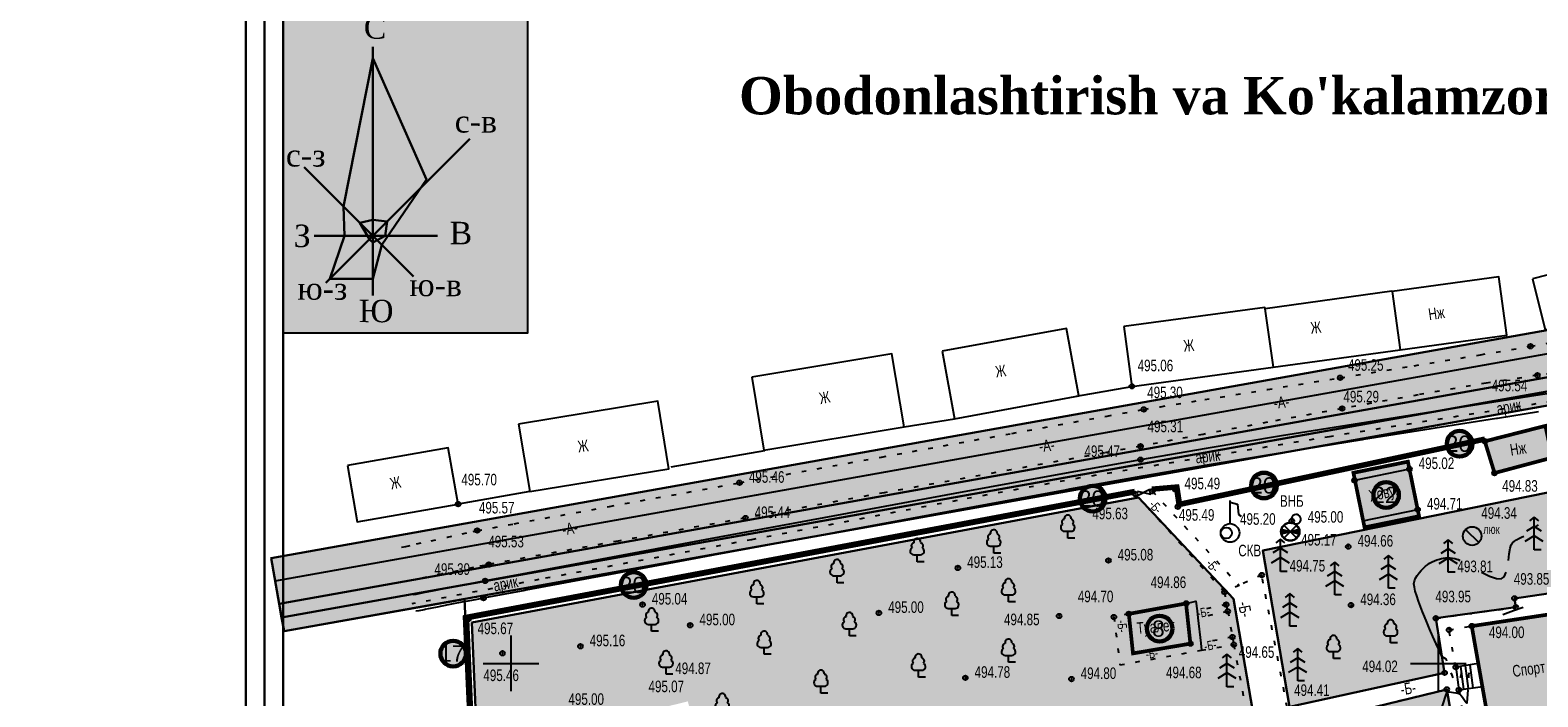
# Model space of a CAD drawing. Extents: x 0 to 667088, y 0 to 6446.
# Tile 484 of 518: x 2935 to 3097, y 375 to 447. Entities that reach past the tile are written whole.
import ezdxf

# ---------------------------------------------------------------- set-up
doc = ezdxf.new("R2010")
doc.units = 0
doc.header["$MEASUREMENT"] = 0
for name, pattern in [('CONTI', [0]), ('STRIH_1', [3, 2, -1]), ('STROT', [1.7, 0.5, -1.2])]:
    doc.linetypes.add(name, pattern=pattern)
for name, color, linetype in [('(002) Рамка', 7, 'Continuous'), ('Audi-СвК', 10, 'Continuous'), ('GORIZ0', 32, 'CONTI'), ('KNT_S0', 172, 'CONTI'), ('NAD_M0', 7, 'CONTI'), ('PI_OT0', 172, 'CONTI'), ('PI_ST0', 6, 'CONTI'), ('PI_TT0', 5, 'CONTI'), ('SETKR', 2, 'CONTI'), ('SIT_L0', 250, 'CONTI'), ('STR_L0', 6, 'CONTI'), ('USLZN0', 250, 'CONTI'), ('ZAPSK0', 250, 'CONTI'), ('стен', 7, 'Continuous')]:
    doc.layers.add(name, color=color, linetype=linetype)
doc.layers.add('.', color=7, linetype='Continuous', lineweight=15)
doc.layers.add('RAZMER CIP', color=252, linetype='Continuous', lineweight=18)
doc.styles.add('GOST 2.304', font='CS_Gost2304.shx')
doc.styles.add('SHRFT', font='TXT', dxfattribs={"width": 0.75})
doc.styles.get("Standard").update_dxf_attribs({"font": 'times.ttf'})
doc.linetypes.add('ОГРАДА_ГЛИН', pattern='A,4,["|",Standard,S=0.8,R=0,X=0,Y=-0.8],0.5,["|",Standard,S=0.8,R=0,X=0,Y=-0.8],3.5', length=8)

# ---------------------------------------------------------------- blocks, each defined once
blk = doc.blocks.new('BL_333')
at = {"color": 0}
for p, q in [((0, -3), (0, 3)), ((-3, 0), (3, 0))]:
    blk.add_line(p, q, dxfattribs=at)
blk = doc.blocks.new('BL_101')
at = {"color": 0}
for p, q in [((-0.37, 0.75), (0.37, 0.75)), ((0, 0), (0, 0.75)), ((0.75, 0), (0, 0))]:
    blk.add_line(p, q, dxfattribs=at)
for centre, radius, start, end in [((-0.34, 1.73), 0.3, 93, 230), ((0, 2.13), 0.37, 355, 195), ((0.34, 1.73), 0.3, 310, 87), ((-0.37, 1.14), 0.39, 120, 270), ((0.37, 1.14), 0.39, 270, 60)]:
    blk.add_arc(centre, radius, start, end, dxfattribs=at)
blk = doc.blocks.new('BL_105')
at = {"color": 0}
for p, q in [((0, 3.5), (-0.5, 3.1)), ((0, 2.5), (0, 3.5)), ((0.5, 3.1), (0, 3.5)), ((0, 2.5), (-0.8, 2)), ((0, 1.5), (0, 2.5)), ((0.8, 2), (0, 2.5)), ((0, 1.5), (-1, 0.9)), ((0, 0), (0, 1.5)), ((1, 0.9), (0, 1.5)), ((0.75, 0), (0, 0))]:
    blk.add_line(p, q, dxfattribs=at)
blk = doc.blocks.new('BL_48')
at = {"color": 0}
blk.add_line((-0.71, 0.71), (0.71, -0.71), dxfattribs=at)
blk.add_circle((0, 0), 1, dxfattribs=at)
blk = doc.blocks.new('BL_93')
at = {"color": 0}
for p, q in [((0, 1), (0, 3.5)), ((0, 3.3), (0.8, 3.1)), ((0.8, 3.1), (0.9, 2)), ((0.9, 2), (1.2, 1.8))]:
    blk.add_line(p, q, dxfattribs=at)
for centre, radius in [((0, 0), 1), ((-0.4, 0), 0.6), ((-0.4, 0), 0)]:
    blk.add_circle(centre, radius, dxfattribs=at)
blk = doc.blocks.new('BL_6')
at = {"color": 0}
for p, q in [((-1, 0), (1, 0)), ((-0.97, 0.25), (0.97, -0.25)), ((-0.97, -0.25), (0.97, 0.25)), ((-0.7, 0.7), (0.7, -0.7)), ((-0.7, -0.7), (0.7, 0.7))]:
    blk.add_line(p, q, dxfattribs=at)
for radius in [1, 0.95]:
    blk.add_circle((0, 0), radius, dxfattribs=at)
blk = doc.blocks.new('rhy')
at = {"layer": 'GORIZ0', "color": 32}
for points in [[(1451.01116, 393.6), (1451.27116, 393.8), (1451.55116, 393.96)], [(1451.01116, 393.6), (1451.27116, 393.8), (1451.55116, 393.96)], [(1448.29116, 390.12), (1448.38116, 390.84), (1448.48116, 391.45), (1448.59116, 391.83), (1448.74116, 392.04), (1448.94116, 392.21), (1449.17116, 392.36), (1449.43116, 392.5), (1449.69116, 392.63), (1449.94116, 392.76)], [(1448.29116, 390.12), (1448.38116, 390.84), (1448.48116, 391.45), (1448.59116, 391.83), (1448.74116, 392.04), (1448.94116, 392.21), (1449.17116, 392.36), (1449.43116, 392.5), (1449.69116, 392.63), (1449.94116, 392.76)], [(1441.66116, 379.28), (1441.61116, 379.42), (1441.57116, 379.51), (1441.14116, 379.74), (1441.04116, 379.97), (1440.81116, 380.46), (1440.50116, 381.15), (1440.15116, 381.94), (1439.80116, 382.75), (1439.48116, 383.5), (1439.24116, 384.09), (1439.03116, 384.61), (1438.82116, 385.18), (1438.60116, 385.75), (1438.41116, 386.31), (1438.25116, 386.83), (1438.15116, 387.27), (1438.11116, 387.62), (1438.16116, 387.92), (1438.28116, 388.22), (1438.46116, 388.51), (1438.67116, 388.8), (1438.90116, 389.06), (1439.13116, 389.3), (1439.34116, 389.5), (1439.56116, 389.67), (1439.80116, 389.83), (1440.06116, 389.97), (1440.33116, 390.09), (1440.59116, 390.19), (1440.85116, 390.27), (1441.09116, 390.34), (1441.31116, 390.38), (1441.55116, 390.41), (1441.79116, 390.42), (1442.03116, 390.41), (1442.27116, 390.38), (1442.51116, 390.34), (1442.73116, 390.27), (1442.87116, 390.22), (1443.06116, 390.12)], [(1441.66116, 379.28), (1441.61116, 379.42), (1441.57116, 379.51), (1441.14116, 379.74), (1441.04116, 379.97), (1440.81116, 380.46), (1440.50116, 381.15), (1440.15116, 381.94), (1439.80116, 382.75), (1439.48116, 383.5), (1439.24116, 384.09), (1439.03116, 384.61), (1438.82116, 385.18), (1438.60116, 385.75), (1438.41116, 386.31), (1438.25116, 386.83), (1438.15116, 387.27), (1438.11116, 387.62), (1438.16116, 387.92), (1438.28116, 388.22), (1438.46116, 388.51), (1438.67116, 388.8), (1438.90116, 389.06), (1439.13116, 389.3), (1439.34116, 389.5), (1439.56116, 389.67), (1439.80116, 389.83), (1440.06116, 389.97), (1440.33116, 390.09), (1440.59116, 390.19), (1440.85116, 390.27), (1441.09116, 390.34), (1441.31116, 390.38), (1441.55116, 390.41), (1441.79116, 390.42), (1442.03116, 390.41), (1442.27116, 390.38), (1442.51116, 390.34), (1442.73116, 390.27), (1442.87116, 390.22), (1443.06116, 390.12)], [(1445.38116, 388.87), (1446.26116, 388.45), (1447.01116, 388.18), (1447.52116, 388.14), (1447.83116, 388.38), (1448.04116, 388.87)], [(1445.38116, 388.87), (1446.26116, 388.45), (1447.01116, 388.18), (1447.52116, 388.14), (1447.83116, 388.38), (1448.04116, 388.87)], [(1447.70116, 384.31), (1448.86116, 384.73), (1449.90116, 385.09)], [(1447.70116, 384.31), (1448.86116, 384.73), (1449.90116, 385.09)], [(1442.35116, 377.49), (1442.23116, 377.77), (1442.13116, 378.03)], [(1442.35116, 377.49), (1442.23116, 377.77), (1442.13116, 378.03)], [(1443.21116, 378.03), (1443.15116, 377.75), (1443.09116, 377.49)], [(1443.21116, 378.03), (1443.15116, 377.75), (1443.09116, 377.49)], [(1444.02116, 377.49), (1444.04116, 377.76), (1444.05116, 378.03)], [(1444.02116, 377.49), (1444.04116, 377.76), (1444.05116, 378.03)], [(1439.23116, 368.71), (1439.66116, 370.05), (1440.19116, 371.62), (1440.73116, 373.2), (1441.21116, 374.59), (1441.56116, 375.58), (1441.69116, 375.96), (1441.74116, 375.99), (1441.80116, 375.99), (1441.94116, 375.98), (1442.15116, 375.96), (1442.38116, 375.92), (1442.63116, 375.88), (1442.85116, 375.82), (1443.03116, 375.75), (1443.18116, 375.62), (1443.34116, 375.42), (1443.48116, 375.2), (1443.62116, 374.99), (1443.73116, 374.83), (1443.81116, 374.75), (1443.86116, 374.81), (1443.89116, 375.25), (1443.95116, 376.19)], [(1439.23116, 368.71), (1439.66116, 370.05), (1440.19116, 371.62), (1440.73116, 373.2), (1441.21116, 374.59), (1441.56116, 375.58), (1441.69116, 375.96), (1441.74116, 375.99), (1441.80116, 375.99), (1441.94116, 375.98), (1442.15116, 375.96), (1442.38116, 375.92), (1442.63116, 375.88), (1442.85116, 375.82), (1443.03116, 375.75), (1443.18116, 375.62), (1443.34116, 375.42), (1443.48116, 375.2), (1443.62116, 374.99), (1443.73116, 374.83), (1443.81116, 374.75), (1443.86116, 374.81), (1443.89116, 375.25), (1443.95116, 376.19)]]:
    blk.add_lwpolyline(points, dxfattribs=at)
at = {"layer": 'KNT_S0', "color": 5}
blk.add_lwpolyline([(1424.90116, 394.53), (1424.93116, 394.37), (1425.02116, 394.24), (1425.14116, 394.14), (1425.29116, 394.08), (1425.45116, 394.07), (1425.60116, 394.11), (1425.74116, 394.19), (1425.84116, 394.31), (1425.90116, 394.46), (1425.91116, 394.62), (1425.87116, 394.77), (1425.79116, 394.91), (1425.67116, 395.01), (1425.52116, 395.07), (1425.36116, 395.08), (1425.21116, 395.04), (1425.07116, 394.96), (1424.97116, 394.84), (1424.91116, 394.69), (1424.90116, 394.53)], dxfattribs=at)
at = {"layer": 'PI_ST0', "color": 0}
blk.add_circle((1337.78116, 386.07), 0.25, dxfattribs=at)
at = {"layer": 'PI_ST0', "color": 6}
blk.add_point((1337.78116, 386.07), dxfattribs=at)
at = {"layer": 'PI_TT0', "color": 0}
for centre in [(1450.69116, 413.21), (1430.16116, 409.81), (1451.42116, 410.08), (1407.70116, 408.89), (1408.99116, 406.41), (1430.37116, 406.5), (1408.63116, 402.43), (1445.75116, 402.97), (1408.61116, 400.99), (1437.62116, 399.98), (1365.39116, 398.5), (1431.71116, 398.76), (1446.80116, 399.55), (1408.03116, 397.3), (1409.88116, 397.59), (1412.37116, 397.8), (1335.04116, 396.21), (1412.66116, 395.92), (1438.51116, 395.62), (1337.10116, 393.36), (1366.01116, 394.7), (1424.93116, 394.37), (1431.03116, 391.62), (1405.16116, 390.13), (1338.34116, 389.69), (1388.93116, 389.33), (1421.69116, 388.56), (1337.95116, 387.93), (1417.69116, 386.72), (1354.92116, 385.38), (1413.53116, 385.5), (1417.87116, 385.38), (1431.32116, 385.32), (1448.94116, 386.05), (1449.09116, 385.09), (1336.10116, 383.77), (1380.41116, 384.48), (1399.84116, 384.15), (1405.75116, 384.04), (1407.36116, 384.38), (1418.04116, 384.65), (1440.47116, 383.9), (1360.06116, 383.15), (1418.54116, 381.88), (1441.89116, 382.65), (1444.34116, 383.06), (1348.22116, 380.89), (1414.00116, 381.17), (1418.68116, 381.06), (1339.81116, 380.13), (1442.62116, 378.64), (1389.73116, 377.49), (1401.17116, 377.36), (1441.42116, 378.03), (1441.64116, 376.24), (1442.96116, 376.19)]:
    blk.add_circle(centre, 0.25, dxfattribs=at)
for p in [(1450.69116, 413.21), (1430.16116, 409.81), (1451.42116, 410.08), (1407.70116, 408.89), (1430.37116, 406.5), (1408.99116, 406.41), (1408.63116, 402.43), (1445.75116, 402.97), (1408.61116, 400.99), (1437.62116, 399.98), (1365.39116, 398.5), (1431.71116, 398.76), (1446.80116, 399.55), (1408.03116, 397.3), (1409.88116, 397.59), (1412.37116, 397.8), (1335.04116, 396.21), (1412.66116, 395.92), (1438.51116, 395.62), (1366.01116, 394.7), (1424.93116, 394.37), (1337.10116, 393.36), (1431.03116, 391.62), (1338.34116, 389.69), (1388.93116, 389.33), (1405.16116, 390.13), (1337.95116, 387.93), (1421.69116, 388.56), (1354.92116, 385.38), (1413.53116, 385.5), (1417.69116, 386.72), (1417.87116, 385.38), (1448.94116, 386.05), (1336.10116, 383.77), (1380.41116, 384.48), (1399.84116, 384.15), (1405.75116, 384.04), (1407.36116, 384.38), (1418.04116, 384.65), (1431.32116, 385.32), (1440.47116, 383.9), (1449.09116, 385.09), (1360.06116, 383.15), (1441.89116, 382.65), (1444.34116, 383.06), (1348.22116, 380.89), (1414.00116, 381.17), (1418.54116, 381.88), (1418.68116, 381.06), (1339.81116, 380.13), (1389.73116, 377.49), (1401.17116, 377.36), (1441.42116, 378.03), (1442.62116, 378.64), (1441.64116, 376.24), (1442.96116, 376.19)]:
    blk.add_point(p, dxfattribs=at)
at = {"layer": 'SIT_L0', "color": 250}
for p, q in [((1408.25116, 397.58), (1409.72116, 397.27)), ((1409.62116, 397.76), (1408.30116, 397.11)), ((1444.12116, 378.85), (1444.46116, 376.4)), ((1442.62116, 378.64), (1442.96116, 376.19)), ((1443.12116, 378.71), (1443.46116, 376.26)), ((1443.62116, 378.78), (1443.96116, 376.33))]:
    blk.add_line(p, q, dxfattribs=at)
at = {"layer": 'STR_L0', "color": 0, "linetype": 'STROT'}
for points in [[(1328.93116, 391.55), (1329.38116, 391.65), (1330.55116, 391.91), (1332.14116, 392.26), (1333.88116, 392.65), (1335.48116, 393), (1336.65116, 393.26), (1337.10116, 393.36), (1341.08116, 394.08), (1351.35116, 395.95), (1365.39116, 398.5), (1380.70116, 401.27), (1394.74116, 403.82), (1405.01116, 405.69), (1408.99116, 406.41), (1410.78116, 406.7), (1415.54116, 407.46), (1422.31116, 408.55), (1430.16116, 409.81), (1438.13116, 411.11), (1445.29116, 412.29), (1450.69116, 413.21), (1455.41116, 414.06)], [(1456.26116, 410.63), (1451.42116, 410.08), (1445.89116, 409.23), (1438.55116, 407.97), (1430.37116, 406.5), (1422.31116, 405.02), (1415.36116, 403.71), (1410.47116, 402.78), (1408.63116, 402.43), (1404.74116, 401.72), (1394.69116, 399.9), (1380.96116, 397.42), (1366.01116, 394.7), (1352.28116, 392.22), (1342.23116, 390.4), (1338.34116, 389.69), (1337.88116, 389.6), (1336.68116, 389.36), (1335.04116, 389.02), (1333.26116, 388.67), (1331.63116, 388.34), (1330.43116, 388.09), (1329.97116, 388)], [(1417.69116, 386.72), (1408.03116, 397.3)], [(1409.88116, 397.59), (1419.27116, 387.45)], [(1424.44116, 374.32), (1441.42116, 378.03), (1440.47116, 383.9), (1449.09116, 385.09), (1448.94116, 386.05), (1455.48116, 387.02), (1455.26116, 388.31), (1459.61116, 388.95), (1459.08116, 392.21), (1473.37116, 394.75), (1477.93116, 368.37), (1478.60116, 362.18), (1458.90116, 357.65), (1456.91116, 370.03), (1443.11116, 367.94), (1441.64116, 376.24), (1424.92116, 372.16)], [(1438.43116, 295.91), (1433.22116, 328.12), (1432.54116, 332.09), (1424.92116, 372.16), (1424.44116, 374.32), (1421.69116, 388.56), (1419.27116, 387.45), (1417.69116, 386.72), (1417.87116, 385.38), (1418.04116, 384.65), (1418.54116, 381.88), (1418.68116, 381.06), (1426.70116, 337.61), (1418.27116, 336.01)], [(1417.87116, 385.38), (1414.72116, 384.7)], [(1407.36116, 384.38), (1405.75116, 384.04), (1406.39116, 378.88), (1415.19116, 380.46), (1418.68116, 381.06)], [(1418.04116, 384.65), (1414.81116, 383.95)], [(1442.62116, 378.64), (1441.89116, 382.65), (1444.34116, 383.06)], [(1418.54116, 381.88), (1415.11116, 381.22)], [(1442.96116, 376.19), (1443.88116, 370.54), (1446.51116, 370.72)]]:
    blk.add_lwpolyline(points, dxfattribs=at)
at = {"layer": 'STR_L0', "color": 0}
for points in [[(1450.91116, 420.47), (1452.26116, 414.99), (1470.14116, 419.4), (1468.97116, 424.88), (1468.83116, 424.85), (1467.53116, 424.57), (1463.69116, 423.75), (1450.91116, 420.47)], [(1435.75116, 419.12), (1436.61116, 412.84), (1448.11116, 414.42), (1447.25116, 420.7), (1435.75116, 419.12)], [(1435.74116, 419.13), (1422.06116, 417.24), (1422.04116, 417.24)], [(1422.06116, 417.24), (1422.04116, 417.4), (1406.83116, 415.34)], [(1422.04116, 417.24), (1422.91116, 410.95), (1436.61116, 412.84)], [(1387.24116, 412.68), (1388.57116, 405.4), (1401.98116, 407.85), (1400.65116, 415.13), (1387.24116, 412.68)], [(1406.83116, 415.34), (1407.70116, 408.89), (1422.91116, 410.95)], [(1366.71116, 409.89), (1368.01116, 402.02), (1383.12116, 404.51), (1381.82116, 412.38), (1366.71116, 409.89)], [(1452.93116, 408.16), (1451.25116, 407.9), (1446.72116, 407.19), (1440.13116, 406.16), (1432.24116, 404.9), (1423.84116, 403.55), (1415.71116, 402.2), (1408.61116, 400.99), (1400.19116, 399.48), (1388.61116, 397.35), (1375.43116, 394.91), (1362.21116, 392.46), (1350.52116, 390.28), (1341.91116, 388.67), (1337.95116, 387.93), (1336.70116, 387.69), (1335.27116, 387.42), (1333.80116, 387.14), (1332.41116, 386.87), (1331.26116, 386.64), (1330.46116, 386.48), (1330.17116, 386.43)], [(1401.71116, 407.84), (1407.70116, 408.89)], [(1341.55116, 404.81), (1342.75116, 397.55), (1357.76116, 400.02), (1356.56116, 407.28), (1341.55116, 404.81)], [(1451.53116, 406.13), (1447.13116, 405.44), (1447.00116, 405.42), (1440.41116, 404.39), (1439.98116, 404.32), (1432.67116, 403.15), (1432.52116, 403.13), (1424.78116, 401.88), (1424.13116, 401.78), (1416.04116, 400.44), (1416.01116, 400.43), (1408.92116, 399.22), (1408.88116, 399.21), (1400.97116, 397.8), (1400.51116, 397.71), (1388.94116, 395.59), (1388.78116, 395.56), (1375.76116, 393.15), (1375.64116, 393.12), (1362.54116, 390.7), (1362.35116, 390.66), (1350.85116, 388.52), (1350.82116, 388.51), (1342.33116, 386.92), (1342.24116, 386.91), (1338.29116, 386.17)], [(1383.12116, 404.51), (1388.57116, 405.4)], [(1445.75116, 402.97), (1446.80116, 399.55), (1453.02116, 401.21), (1452.28116, 404.63), (1445.75116, 402.97)], [(1323.09116, 400.35), (1324.16116, 394.28), (1335.04116, 396.21), (1333.97116, 402.28), (1323.09116, 400.35)], [(1358.01116, 400.22), (1368.10116, 401.98)], [(1431.71116, 398.76), (1432.60116, 394.4), (1438.51116, 395.62), (1437.62116, 399.98), (1431.71116, 398.76)], [(1445.49116, 376.54), (1446.51116, 370.72), (1463.25116, 373.3), (1464.14116, 367.33), (1476.78116, 369.38), (1472.51116, 393.51), (1460.17116, 391.5), (1461.23116, 385.61), (1444.34116, 383.06)], [(1338.28116, 386.17), (1337.78116, 386.07), (1337.04116, 385.93), (1335.69116, 385.67), (1335.60116, 385.66), (1334.14116, 385.38), (1333.97116, 385.35), (1332.76116, 385.11), (1331.61116, 384.88)], [(1407.36116, 384.38), (1407.81116, 380.12), (1414.00116, 381.17), (1413.53116, 385.5), (1413.22116, 385.44), (1407.36116, 384.38)], [(1413.53116, 385.5), (1414.59116, 385.73), (1414.72116, 384.7), (1414.81116, 383.95), (1415.11116, 381.22), (1415.19116, 380.46)], [(1331.60116, 384.88), (1331.38116, 384.83), (1330.79116, 384.72), (1330.47116, 384.66)], [(1444.34116, 383.06), (1445.05116, 379.02)], [(1442.96116, 376.19), (1445.49116, 376.54), (1445.05116, 379.02), (1442.62116, 378.64)]]:
    blk.add_lwpolyline(points, dxfattribs=at)
at = {"layer": 'ZAPSK0', "color": 4, "linetype": 'STROT'}
blk.add_lwpolyline([(1452.94715, 407.25438), (1428.99599, 403.46356), (1402.10821, 399.02432), (1388.8367, 396.59496), (1366.68476, 392.36296), (1343.74808, 388.07307), (1330.03972, 385.44845)], dxfattribs=at)
at = {"layer": 'ZAPSK0', "color": 0}
for points in [[(1445.66577, 403.37076), (1412.99999, 396.41114), (1412.71781, 398.24044), (1409.84672, 397.9983)], [(1407.94674, 397.74879), (1335.62762, 384.1456), (1337.64493, 338.05003)]]:
    blk.add_lwpolyline(points, dxfattribs=at)
at = {"layer": 'ZAPSK0', "color": 0, "linetype": 'ОГРАДА_ГЛИН', "ltscale": 0.5}
for points in [[(1445.75116, 402.97), (1412.66116, 395.92), (1412.37116, 397.8), (1409.88116, 397.59)], [(1408.03116, 397.3), (1336.10116, 383.77), (1338.10116, 338.07)]]:
    blk.add_lwpolyline(points, dxfattribs=at)
at = {"layer": 'ZAPSK0', "color": 0, "linetype": 'ОГРАДА_ГЛИН'}
blk.add_lwpolyline([(1342.75116, 397.55), (1335.04116, 396.21), (1335.04116, 396.21)], dxfattribs=at)
at = {"layer": 'SETKR', "color": 112}
for p in [(1340.75116, 379.05), (1440.75116, 379.05)]:
    blk.add_blockref('BL_333', p, dxfattribs=at)
at = {"layer": 'USLZN0', "color": 5}
blk.add_blockref('BL_93', (1418.28116, 393.1), dxfattribs=at)
at = {"layer": 'USLZN0', "color": 250}
for name, p in [('BL_101', (1400.77116, 392.53)), ('BL_48', (1444.39116, 392.76)), ('BL_105', (1451.06116, 391.29)), ('BL_101', (1384.54116, 390)), ('BL_101', (1392.79116, 390.93)), ('BL_105', (1423.70116, 388.94)), ('BL_105', (1441.80116, 388.87)), ('BL_101', (1375.89116, 387.74)), ('BL_105', (1435.35116, 387.16)), ('BL_105', (1429.56116, 386.44)), ('BL_101', (1367.24116, 385.47)), ('BL_101', (1394.38116, 385.67)), ('BL_101', (1388.26116, 384.21)), ('BL_105', (1424.73116, 383.06)), ('BL_101', (1355.89839, 382.4988)), ('BL_101', (1377.22116, 382.02)), ('BL_101', (1435.59116, 381.25)), ('BL_101', (1368.04116, 380.02)), ('BL_101', (1394.38116, 379.16)), ('BL_105', (1425.57116, 377.15)), ('BL_101', (1429.43116, 379.56)), ('BL_101', (1357.45116, 377.89)), ('BL_101', (1384.67116, 377.56)), ('BL_105', (1417.944, 376.52813)), ('BL_101', (1374.16116, 375.83)), ('BL_101', (1363.52116, 373.3))]:
    blk.add_blockref(name, p, dxfattribs=at)
at = {"layer": 'USLZN0', "color": 1}
blk.add_blockref('BL_6', (1424.77116, 393.24), dxfattribs=at)
at = {"layer": 'NAD_M0', "color": 7, "style": 'SHRFT', "width": 0.75}
for s, height, rotation, p in [('Нж', 1.25, 8, (1439.76116, 416.02)), ('Ж', 1.25, 6, (1427.02116, 414.55)), ('Ж', 1.25, 5, (1413.31116, 412.62)), ('Ж', 1.25, 8, (1393.06116, 409.84)), ('Ж', 1.25, 11, (1374.11116, 406.96)), ('-А-', 1.25, 7, (1423.0667, 406.4506)), ('арик', 1.25, 10, (1447.14116, 405.85)), ('Ж', 1.25, 7, (1348.01116, 401.77)), ('-А-', 1.25, 7, (1397.76116, 401.79)), ('арик', 1.25, 7, (1414.62116, 400.58)), ('Нж', 1.25, 9, (1448.57808, 401.4116)), ('Ж', 1.25, 12, (1327.84116, 397.77)), ('Ховуз', 1.25, 13, (1433.42501, 396.4522)), ('-Б-', 1, 311, (1409.45116, 396.08)), ('-А-', 1.25, 10, (1346.37677, 392.81398)), ('-Б-', 1, 311, (1415.60116, 389.74)), ('арик', 1.25, 11, (1338.97116, 386.78)), ('-Б-', 1.25, 281, (1419.11734, 385.56495)), ('-Б-', 1, 10, (1414.83116, 383.93)), ('-Б-', 1, 275, (1406.10116, 383.66)), ('Туалет', 1.25, 5, (1408.27749, 382.20801)), ('-Б-', 1, 8, (1409.25116, 379.52)), ('-Б-', 1, 11, (1415.58116, 380.37)), ('Спорт зал', 1.25, 8, (1448.82116, 377.57)), ('-Б-', 1.25, 9, (1436.76116, 375.6))]:
    blk.add_text(s, height=height, rotation=rotation, dxfattribs=at).set_placement(p)
at = {"layer": 'NAD_M0', "color": 5, "style": 'SHRFT', "width": 0.75}
for s, p in [('ВНБ', (1423.65815, 395.91057)), ('СКВ', (1419.16627, 390.57575))]:
    blk.add_text(s, height=1.25, dxfattribs=at).set_placement(p)
at = {"layer": 'NAD_M0', "color": 7, "style": 'SHRFT', "width": 0.75}
blk.add_text('люк', height=1, dxfattribs=at).set_placement((1445.57851, 392.98591))
at = {"layer": 'PI_OT0', "color": 0, "style": 'SHRFT', "width": 0.75}
for s, p in [('495.06', (1408.3108, 410.51202)), ('495.25', (1430.9913, 410.56276)), ('495.30', (1409.3426, 407.61129)), ('495.29', (1430.50432, 407.15807)), ('495.54', (1446.49719, 408.34978)), ('495.31', (1409.38081, 403.94722)), ('495.47', (1402.5786, 401.2755)), ('495.02', (1438.62116, 399.98)), ('495.70', (1335.38438, 398.22193)), ('495.46', (1366.39116, 398.5)), ('495.49', (1413.37116, 397.8)), ('494.83', (1447.62618, 397.53932)), ('494.71', (1439.51116, 395.62)), ('495.57', (1337.27625, 395.19218)), ('495.44', (1367.01116, 394.7)), ('495.63', (1403.43609, 394.565)), ('495.49', (1412.7563, 394.41425)), ('495.20', (1419.35595, 393.97475)), ('495.00', (1426.65651, 394.2017)), ('494.34', (1445.37125, 394.61987)), ('495.53', (1338.28742, 391.54344)), ('494.66', (1432.03116, 391.62)), ('495.13', (1389.93116, 389.33)), ('495.08', (1406.16116, 390.13)), ('495.39', (1332.48135, 388.57883)), ('494.75', (1424.70116, 388.94)), ('493.81', (1442.80116, 388.87)), ('493.85', (1448.87786, 387.52047)), ('494.86', (1409.71183, 387.15786)), ('495.04', (1355.92116, 385.38)), ('495.00', (1381.41116, 384.48)), ('494.70', (1401.85917, 385.63169)), ('494.36', (1432.32116, 385.32)), ('493.95', (1440.4224, 385.62415)), ('495.00', (1361.06116, 383.15)), ('494.85', (1393.90049, 383.15482)), ('495.67', (1337.13141, 382.19102)), ('495.16', (1349.22116, 380.89)), ('494.00', (1446.19162, 381.76937)), ('494.65', (1419.22116, 379.64)), ('494.87', (1358.45116, 377.89)), ('494.02', (1432.53332, 378.10028)), ('495.46', (1337.75618, 377.13828)), ('495.07', (1355.56307, 375.93989)), ('494.78', (1390.73116, 377.49)), ('494.80', (1402.17116, 377.36)), ('494.68', (1411.37453, 377.44302)), ('495.00', (1346.92918, 374.57246)), ('494.41', (1425.18578, 375.53726))]:
    blk.add_text(s, height=1.25, dxfattribs=at).set_placement(p)
at = {"layer": 'PI_OT0', "color": 1, "style": 'SHRFT', "width": 0.75}
blk.add_text('495.17', height=1.25, dxfattribs=at).set_placement((1425.9391, 391.73817))
blk = doc.blocks.new('A$C95fb799e')
at = {"lineweight": 30}
for points in [[(-1.82, 4.17), (-1.82, 42.1)], [(-9.01, 6.07), (12.99, 28.07)], [(-12.29, 23.72), (4.39, 7.04)], [(-10.76, 13.25), (8.04, 13.25)]]:
    blk.add_lwpolyline(points, dxfattribs=at)
at = {"color": 1, "lineweight": 30}
blk.add_lwpolyline([(-8.39, 6.69), (-1.82, 6.69), (-0.46, 11.88), (6.36, 21.86), (-1.82, 40.36), (-6.3, 17.73), (-6.13, 13.25)], close=True, dxfattribs=at)
at = {"color": 5, "lineweight": 30}
blk.add_lwpolyline([(-3.82, 15.24), (-2.65, 13.25), (-2.28, 12.62), (-1.82, 12.24), (0.08, 13.25), (0.36, 15.44), (-1.82, 15.7)], close=True, dxfattribs=at)
at = {"color": 0, "char_height": 3.4214, "width": 3.4074, "attachment_point": 1, "rotation": 359.7332}
for s, insert in [('\\pi0.14978;С', (-3.34, 46.75)), ('\\pi-0.96775;с-в', (11.67, 32.43)), ('\\pi-0.82479;с-з', (-14.26, 27.25)), ('\\pi0.45159;З', (-14.34, 14.97)), ('\\pi0.15072;В', (9.76, 15.4)), ('\\pi-1.4284;ю-з', (-11.89, 6.94)), ('\\pi-1.5714;ю-в', (5.34, 7.48)), ('\\pi-0.57063;Ю', (-3.39, 3.51))]:
    blk.add_mtext(s, dxfattribs=dict(at, insert=insert))
blk = doc.blocks.new('A$Cc176be7d')
at = {"color": 7, "xscale": 0.3834332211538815, "yscale": 0.3834332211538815, "zscale": 0.3834332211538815}
blk.add_blockref('A$C95fb799e', (-8.407, -5.899), dxfattribs=at)
blk = doc.blocks.new('RER')
at = {"layer": '.', "true_color": 0xffffff}
h = blk.add_hatch(color=7, dxfattribs=at)
h.dxf.hatch_style = 1
h.paths.add_polyline_path([(51.721, 67.75), (66.038, 67.75), (66.038, 48.704), (51.721, 48.704)])
blk.add_lwpolyline([(51.721, 67.75), (66.038, 67.75), (66.038, 48.704), (51.721, 48.704)], close=True)
at = {"color": 5, "lineweight": 30}
blk.add_blockref('A$Cc176be7d', (66.079, 55.218), dxfattribs=at)
blk = doc.blocks.new('A$C38bcc154')
at = {"xscale": 0.8250000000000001, "yscale": 0.8250000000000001, "zscale": 0.8250000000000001}
blk.add_blockref('RER', (-54.481, -55.893), dxfattribs=at)

msp = doc.modelspace()

# ---------------------------------------------------------------- hatches: boundary and pattern name
at = {"layer": '.', "lineweight": 30, "true_color": 0xf15558}
h = msp.add_hatch(color=13, dxfattribs=at)
h.dxf.hatch_style = 1
h.paths.add_polyline_path([(2991.56042, 264.93068), (2935.00169, 255.19836), (2934.74731, 256.67664), (2991.30604, 266.40896)])
edge = h.paths.add_edge_path()
edge.add_arc((3158.69723, 283.54371), 4, 15.5336492, 99.763532, ccw=False)
edge.add_line((3162.55112, 284.61493), (3167.23773, 267.75401))
edge.add_line((3167.23773, 267.75401), (3165.79252, 267.3523))
edge.add_line((3165.79252, 267.3523), (3160.86124, 285.09349))
edge.add_line((3160.86124, 285.09349), (3159.17367, 286.16244))
edge.add_line((3159.17367, 286.16244), (2936.3108, 247.8134))
edge.add_line((2936.3108, 247.8134), (2936.01918, 249.28527))
edge.add_line((2936.01918, 249.28527), (3158.0189, 287.48578))
h.paths.add_polyline_path([(3082.63911, 280.60301), (3082.38474, 282.08129), (3007.00709, 269.11071), (3007.26146, 267.63243)], flags=17)
edge = h.paths.add_edge_path()
edge.add_line((2961.86522, 383.98384), (2961.60179, 385.46053))
edge.add_line((2961.60179, 385.46053), (3122.76945, 414.21088))
edge.add_arc((3123.47191, 410.27305), 4, 15.5336492, 100.1144778, ccw=False)
edge.add_line((3127.3258, 411.34426), (3158.78277, 298.17225))
edge.add_arc((3154.92888, 297.10103), 4, -80.236468, 15.5336492, ccw=False)
edge.add_line((3155.60721, 293.15897), (3086.58118, 281.28134))
edge.add_line((3086.58118, 281.28134), (3086.32681, 282.75962))
edge.add_line((3086.32681, 282.75962), (3156.68926, 294.8672))
edge.add_line((3156.68926, 294.8672), (3157.70072, 296.46401))
edge.add_line((3157.70072, 296.46401), (3125.63797, 411.81543))
edge.add_line((3125.63797, 411.81543), (3123.92476, 412.89329))
edge.add_line((3123.92476, 412.89329), (2961.86522, 383.98384))
h.paths.add_polyline_path([(3174.94552, 269.89644), (3176.39073, 270.29815), (3092.29493, 572.84773), (3090.84817, 572.45157)])
h.paths.add_polyline_path([(2999.19017, 267.76561), (3003.06502, 268.43238), (3003.3194, 266.9541), (2999.44454, 266.28734)], flags=17)
at = {"layer": '.', "lineweight": 30}
h = msp.add_hatch(color=4, dxfattribs=at)
h.dxf.hatch_style = 1
h.paths.add_polyline_path([(3088.92123, 571.91596), (3090.84817, 572.45157), (3174.94552, 269.89644), (3173.01857, 269.36084)])
h.paths.add_polyline_path([(2962.12864, 382.50715), (2961.86522, 383.98384), (3098.74306, 408.40119), (3099.00649, 406.9245)])
at = {"layer": '.', "lineweight": 30, "true_color": 0x3f4040}
h = msp.add_hatch(color=250, dxfattribs=at)
h.dxf.hatch_style = 1
edge = h.paths.add_edge_path()
edge.add_line((3083.14039, 570.30914), (3088.92123, 571.91596))
edge.add_line((3088.92123, 571.91596), (3173.01857, 269.36084))
edge.add_line((3173.01857, 269.36084), (3167.23773, 267.75401))
edge.add_line((3167.23773, 267.75401), (3162.55112, 284.61493))
edge.add_arc((3158.69723, 283.54371), 4, 15.5336492, 99.763532)
edge.add_line((3158.0189, 287.48578), (2936.01918, 249.28527))
edge.add_line((2936.01918, 249.28527), (2935.00169, 255.19836))
edge.add_line((2935.00169, 255.19836), (3155.60721, 293.15897))
edge.add_arc((3154.92888, 297.10103), 4, 279.763532, 375.5336492)
edge.add_line((3158.78277, 298.17225), (3127.3258, 411.34426))
edge.add_arc((3123.47191, 410.27305), 4, 15.5336492, 100.1144778)
edge.add_line((3122.76945, 414.21088), (2961.60179, 385.46053))
edge.add_line((2961.60179, 385.46053), (2960.72372, 390.38282))
edge.add_line((2960.72372, 390.38282), (3120.67893, 418.91689))
edge.add_arc((3119.97647, 422.85473), 4, 280.1144778, 375.5119397)
edge.add_line((3123.83077, 423.92448), (3083.14039, 570.30914))
at = {"layer": 'Audi-СвК', "ltscale": 100, "true_color": 0xffffff, "transparency": 33554687}
h = msp.add_hatch(color=7, dxfattribs=at)
edge = h.paths.add_edge_path()
edge.add_arc((3088.89668, 402.70273), 1.37986, 11.9837326, 371.9837326)
h = msp.add_hatch(color=7, dxfattribs=at)
edge = h.paths.add_edge_path()
edge.add_arc((3067.80514, 398.20906), 1.37986, 11.9837326, 371.9837326)
h = msp.add_hatch(color=7, dxfattribs=at)
edge = h.paths.add_edge_path()
edge.add_arc((3080.97746, 397.19), 1.37986, 11.9837326, 371.9837326)
h = msp.add_hatch(color=7, dxfattribs=at)
edge = h.paths.add_edge_path()
edge.add_arc((3049.33074, 396.79876), 1.37986, 11.9837326, 371.9837326)
h = msp.add_hatch(color=7, dxfattribs=at)
edge = h.paths.add_edge_path()
edge.add_arc((2999.83185, 387.48804), 1.37986, 11.9837326, 371.9837326)
h = msp.add_hatch(color=7, dxfattribs=at)
edge = h.paths.add_edge_path()
edge.add_arc((3056.55089, 382.79232), 1.37986, 11.9837326, 371.9837326)
h = msp.add_hatch(color=7, dxfattribs=at)
edge = h.paths.add_edge_path()
edge.add_arc((2980.36411, 380.10399), 1.37986, 11.9837326, 371.9837326)
at = {"layer": 'стен', "lineweight": 30, "true_color": 0xfeeab9}
h = msp.add_hatch(color=254, dxfattribs=at)
h.dxf.hatch_style = 1
h.paths.add_polyline_path([(3089.58746, 288.82), (3103.42746, 291.25), (3102.08746, 299.06), (3088.21746, 296.62)])
h.paths.add_polyline_path([(3088.37746, 294.12), (3088.95259, 290.66919), (3085.77746, 290.14), (3085.20754, 293.54949)])
h.paths.add_polyline_path([(3004.55746, 373.17), (3006.11341, 366.61904), (2997.90746, 364.67), (2996.32746, 371.21)])
h.paths.add_polyline_path([(3017.70746, 345.74), (3020.36746, 331.88), (3012.65746, 330.41), (3009.92746, 344.1)])
h.paths.add_polyline_path([(3017.12746, 356.98), (3062.25746, 364.12), (3063.82746, 354.18), (3060.23746, 353.61), (3063.16746, 335.82), (3050.08746, 333.8), (3047.20746, 351.55), (3018.60746, 347.03)])
h.paths.add_polyline_path([(3090.20746, 383.06), (3107.09746, 385.61), (3106.03746, 391.5), (3118.37746, 393.51), (3122.64746, 369.38), (3110.00746, 367.33), (3109.11746, 373.3), (3092.37746, 370.72)])
h.paths.add_polyline_path([(3059.39746, 385.5), (3059.86746, 381.17), (3053.67746, 380.12), (3053.22746, 384.38)])
h.paths.add_polyline_path([(3098.14746, 404.63), (3098.88746, 401.21), (3092.66746, 399.55), (3091.61746, 402.97)])
at = {"layer": 'стен', "lineweight": 30}
h = msp.add_hatch(color=72, dxfattribs=at)
h.dxf.hatch_style = 1
h.paths.add_polyline_path([(3087.74412, 297.53264), (3083.89861, 296.87092), (3076.77375, 338.27658), (3083.86239, 339.49636), (3086.98631, 325.7717), (3082.63113, 324.9598)], flags=17)
edge = h.paths.add_edge_path()
edge.add_line((3043.88592, 303.34845), (3041.87929, 315.00985))
edge.add_arc((3044.83584, 315.51859), 3, 99.763532, 189.763532, ccw=False)
edge.add_line((3044.32709, 318.47514), (3072.25136, 323.2802))
edge.add_arc((3072.76011, 320.32365), 3, 9.763532, 99.763532, ccw=False)
edge.add_line((3075.71666, 320.8324), (3079.53576, 298.63793))
edge.add_line((3079.53576, 298.63793), (3073.69686, 297.63321))
edge.add_line((3073.69686, 297.63321), (3072.61662, 303.91097))
edge.add_line((3072.61662, 303.91097), (3050.23011, 300.05881))
edge.add_line((3050.23011, 300.05881), (3049.50242, 304.28776))
edge.add_line((3049.50242, 304.28776), (3043.88592, 303.34845))
h.paths.add_polyline_path([(3070.56202, 374.37562), (3087.28746, 378.03), (3086.33746, 383.9), (3094.95746, 385.09), (3094.80746, 386.05), (3101.34746, 387.02), (3101.12746, 388.31), (3105.47746, 388.95), (3104.94746, 392.21), (3119.23746, 394.75), (3123.79746, 368.37), (3124.46746, 362.18), (3104.76746, 357.65), (3102.77746, 370.03), (3088.97746, 367.94), (3087.50746, 376.24), (3070.93699, 372.19649), (3076.265, 341.23313), (3083.1832, 342.42357), (3081.68653, 349.14426), (3127.73371, 359.79905), (3133.29989, 336.03113), (3099.66425, 328.26882), (3107.31723, 287.25138), (3150.0533, 294.82213), (3125.1629, 388.86592), (3121.76218, 401.12409), (3100.33759, 399.11064), (3100.53395, 397.89738), (3067.66849, 391.19117)])
edge = h.paths.add_edge_path()
edge.add_line((3064.13746, 336.01), (3072.81307, 337.65662))
edge.add_line((3072.81307, 337.65662), (3064.50603, 385.98223))
edge.add_line((3064.50603, 385.98223), (3054.25638, 396.90689))
edge.add_line((3054.25638, 396.90689), (2982.38224, 383.44101))
edge.add_line((2982.38224, 383.44101), (2983.14877, 365.92572))
edge.add_line((2983.14877, 365.92572), (2992.86254, 366.47726))
edge.add_line((2992.86254, 366.47726), (2993.75266, 346.13791))
edge.add_line((2993.75266, 346.13791), (2997.03969, 327.03555))
edge.add_arc((2999.99624, 327.5443), 3, 189.763532, 283.405185)
edge.add_line((3000.69175, 324.62604), (3032.17746, 332.13))
edge.add_line((3032.17746, 332.13), (3031.78235, 334.82912))
edge.add_line((3031.78235, 334.82912), (3023.22201, 332.73728))
edge.add_line((3023.22201, 332.73728), (3023.44516, 331.51264))
edge.add_line((3023.44516, 331.51264), (3011.8588, 329.23971))
edge.add_line((3011.8588, 329.23971), (3008.75333, 344.87447))
edge.add_line((3008.75333, 344.87447), (3017.1917, 346.65326))
edge.add_line((3017.1917, 346.65326), (3010.94746, 357.71))
edge.add_line((3010.94746, 357.71), (3000.64746, 364))
edge.add_line((3000.64746, 364), (2996.92746, 363.11))
edge.add_line((2996.92746, 363.11), (2994.59746, 372.25))
edge.add_line((2994.59746, 372.25), (3005.67746, 374.95))
edge.add_line((3005.67746, 374.95), (3007.97746, 365.74))
edge.add_line((3007.97746, 365.74), (3017.66746, 347.93))
edge.add_line((3017.66746, 347.93), (3016.18746, 357.51))
edge.add_line((3016.18746, 357.51), (3062.97746, 365.04))
edge.add_line((3062.97746, 365.04), (3064.78746, 353.32))
edge.add_line((3064.78746, 353.32), (3061.28746, 352.75))
edge.add_line((3061.28746, 352.75), (3064.13746, 336.01))
h.paths.add_polyline_path([(3034.75746, 340.3), (3047.82746, 342.08), (3049.36746, 332.74), (3053.8729, 333.38768), (3055.55869, 324.4666), (3037.92824, 321.43285)])
h.paths.add_polyline_path([(3034.74746, 344), (3034.02157, 348.51585), (3046.42746, 350.51), (3047.18746, 345.97)], flags=17)
edge = h.paths.add_edge_path()
edge.add_line((3004.15811, 285.66736), (3008.11988, 286.34907))
edge.add_line((3008.11988, 286.34907), (3007.03964, 292.62681))
edge.add_line((3007.03964, 292.62681), (3035.72801, 297.56336))
edge.add_line((3035.72801, 297.56336), (3034.99033, 301.85028))
edge.add_line((3034.99033, 301.85028), (3038.95563, 302.5163))
edge.add_line((3038.95563, 302.5163), (3036.95171, 314.16192))
edge.add_arc((3033.99516, 313.65317), 3, 9.7635513, 99.7635079)
edge.add_line((3033.48641, 316.60972), (3005.2506, 311.75107))
edge.add_line((3005.2506, 311.75107), (3004.64556, 315.2672))
edge.add_arc((3002.18177, 314.84325), 2.5, 9.763532, 99.763532)
edge.add_line((3001.75782, 317.30704), (3001.26506, 317.22225))
edge.add_arc((3001.68901, 314.75846), 2.5, 99.763532, 189.763532)
edge.add_line((2999.22522, 314.3345), (3004.15811, 285.66736))
h.paths.add_polyline_path([(3005.07385, 280.34557), (3009.03465, 281.02712), (3010.1159, 274.74937), (3075.68151, 286.03154), (3074.60124, 292.30947), (3080.45151, 293.31615), (3082.28299, 282.6726), (3006.90534, 269.70202)])
edge = h.paths.add_edge_path()
edge.add_line((2996.55758, 271.27105), (3001.81216, 272.17523))
edge.add_line((3001.81216, 272.17523), (3002.47372, 268.33063))
edge.add_line((3002.47372, 268.33063), (2999.19017, 267.76561))
edge.add_arc((2998.85101, 269.73665), 2, 189.763532, 279.763532, ccw=False)
edge.add_line((2996.87997, 269.39748), (2996.55758, 271.27105))
edge = h.paths.add_edge_path()
edge.add_line((2980.13009, 282.65006), (2981.73917, 282.93937))
edge.add_line((2981.73917, 282.93937), (2979.56584, 312.76279))
edge.add_line((2979.56584, 312.76279), (2986.98885, 269.62452))
edge.add_line((2986.98885, 269.62452), (2992.61552, 270.59273))
edge.add_line((2992.61552, 270.59273), (2992.93791, 268.71915))
edge.add_arc((2990.96688, 268.37999), 2, -80.236468, 9.763532, ccw=False)
edge.add_line((2991.30604, 266.40896), (2983.19642, 265.0135))
edge.add_line((2983.19642, 265.0135), (2980.13009, 282.65006))
h.paths.add_polyline_path([(3001.52746, 364.21), (3007.01746, 365.51), (3011.03746, 358.51)], flags=17)
h = msp.add_hatch(color=4, dxfattribs=at)
h.dxf.hatch_style = 1
h.paths.add_polyline_path([(2985.45566, 325.12449), (2991.44993, 325.38683), (2991.1876, 331.38109), (2985.19333, 331.11876)])
h.paths.add_polyline_path([(2985.11083, 333.00395), (2985.04525, 334.50251), (2991.03951, 334.76484), (2991.10509, 333.26628)])
h.paths.add_polyline_path([(3078.64656, 393.69555), (3084.52533, 394.89557), (3083.32531, 400.77434), (3077.44654, 399.57432)])

# ---------------------------------------------------------------- linework, layer by layer
at = {"color": 18, "lineweight": 30, "true_color": 0x000000}
for points in [[(2958.02334, 453.69009), (3287.37208, 453.69009), (3287.37208, 155.19328), (2958.02334, 155.19328)], [(2960.02334, 451.69009), (3285.37208, 451.69009), (3285.37208, 157.19328), (2960.02334, 157.19328)], [(2962.02334, 449.69009), (3189.45347, 449.69009), (3189.45347, 159.19328), (2962.02334, 159.19328)], [(2983.45336, 263.53566), (3155.60721, 293.15897), (3158.78277, 298.17225), (3127.3258, 411.34426), (3122.76945, 414.21088), (2961.60179, 385.46053), (2962.12864, 382.50715), (2981.59575, 385.97985), (2984.46479, 322.94683), (2978.24781, 321.89699), (2981.05812, 283.34183), (2981.14954, 282.83335), (2980.13009, 282.65006)]]:
    msp.add_lwpolyline(points, close=True, dxfattribs=at)
at = {"lineweight": 60, "ltscale": 50, "transparency": 33554687}
for centre in [(3088.89668, 402.70273), (3067.80514, 398.20906), (3080.97746, 397.19), (3049.33074, 396.79876), (2999.83185, 387.48804), (3056.55089, 382.79232), (2980.36411, 380.10399)]:
    msp.add_circle(centre, 1.37986, dxfattribs=at)
at = {"layer": 'ZAPSK0', "color": 5, "lineweight": 30}
for points in [[(3083.14039, 570.30914), (3088.92123, 571.91596), (3173.01857, 269.36084), (3167.23773, 267.75401), (3162.55112, 284.61493, 0.385015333), (3158.0189, 287.48578), (2936.01918, 249.28527), (2935.00169, 255.19836), (3155.60721, 293.15897, 0.444027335), (3158.78277, 298.17225), (3127.3258, 411.34426, 0.386774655), (3122.76945, 414.21088), (2961.60179, 385.46053), (2960.72372, 390.38282), (3120.67893, 418.91689, 0.442082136), (3123.83077, 423.92448)], [(2961.86522, 383.98384), (2961.60179, 385.46053), (3122.76945, 414.21088, -0.386774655), (3127.3258, 411.34426), (3158.78277, 298.17225, -0.444027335), (3155.60721, 293.15897), (3086.58118, 281.28134), (3086.32681, 282.75962), (3156.68926, 294.8672), (3157.70072, 296.46401), (3125.63797, 411.81543), (3123.92476, 412.89329)]]:
    msp.add_lwpolyline(points, format="xyb", close=True, dxfattribs=at)
at = {"layer": 'ZAPSK0', "color": 7, "linetype": 'STRIH_1', "lineweight": 30, "true_color": 0xffffff, "const_width": 0.2}
msp.add_lwpolyline([(2961.16276, 387.92168), (3123.09382, 416.80821)], dxfattribs=at)
at = {"layer": 'ZAPSK0', "color": 5, "lineweight": 30}
msp.add_lwpolyline([(2962.12864, 382.50715), (2961.86522, 383.98384), (3098.74306, 408.40119), (3099.00649, 406.9245)], close=True, dxfattribs=at)
at = {"layer": 'ZAPSK0', "color": 18, "lineweight": 30, "true_color": 0x000000, "const_width": 0.4}
for points in [[(3098.14746, 404.63), (3098.88746, 401.21), (3092.66746, 399.55), (3091.61746, 402.97)], [(3078.64656, 393.69555), (3084.52533, 394.89557), (3083.32531, 400.77434), (3077.44654, 399.57432)], [(3090.20746, 383.06), (3107.09746, 385.61), (3106.03746, 391.5), (3118.37746, 393.51), (3122.64746, 369.38), (3110.00746, 367.33), (3109.11746, 373.3), (3092.37746, 370.72)], [(3059.39746, 385.5), (3059.86746, 381.17), (3053.67746, 380.12), (3053.22746, 384.38)]]:
    msp.add_lwpolyline(points, close=True, dxfattribs=at)
for points in [[(3055.73065, 397.78929), (3058.40666, 398.01498), (3058.69284, 396.15973), (3091.57578, 403.16561)], [(2981.76007, 383.9345), (3053.86049, 397.49655)]]:
    msp.add_lwpolyline(points, dxfattribs=at)
at = {"layer": 'ZAPSK0', "color": 5, "lineweight": 30}
for points in [[(3072.81307, 337.65662), (3064.50603, 385.98223), (3054.25638, 396.90689), (2982.38224, 383.44101), (2983.14877, 365.92572)], [(3100.53395, 397.89738), (3067.66849, 391.19117), (3070.56202, 374.37562), (3087.28746, 378.03), (3086.33746, 383.9), (3094.95746, 385.09), (3094.80746, 386.05), (3101.34746, 387.02)], [(3102.77746, 370.03), (3088.97746, 367.94), (3087.50746, 376.24), (3070.93699, 372.19649), (3076.265, 341.23313), (3083.1832, 342.42357), (3081.68653, 349.14426), (3127.73371, 359.79905)]]:
    msp.add_lwpolyline(points, dxfattribs=at)
at = {"layer": 'ZAPSK0', "color": 240, "lineweight": 30, "true_color": 0xed1f24, "const_width": 0.4}
msp.add_lwpolyline([(2981.78307, 383.93882), (2984.46479, 322.94683), (2978.29799, 321.90546), (2981.06741, 283.29018), (2984.13183, 265.17446)], dxfattribs=at)

# ---------------------------------------------------------------- block references
at = {"layer": '(002) Рамка', "color": 0}
msp.add_blockref('rhy', (1645.8663, 0), dxfattribs=at)
at = {"color": 5, "linetype": 'Continuous', "lineweight": 30, "xscale": 2.232711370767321, "yscale": 2.232711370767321, "zscale": 2.232711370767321}
msp.add_blockref('A$C38bcc154', (2988.39407, 449.69009), dxfattribs=at)

# ---------------------------------------------------------------- texts
at = {"layer": 'RAZMER CIP', "lineweight": 25, "ltscale": 50, "transparency": 33554687, "char_height": 1.75, "width": 2.5603584, "attachment_point": 2, "style": 'GOST 2.304'}
for s, insert in [('{\\fArial|b0|i0|c0|p34;\\C0;20}', (3088.76231, 403.58172)), ('{\\fArial|b0|i0|c0|p34;\\C0;20}', (3067.67076, 399.08805)), ('{\\fArial|b0|i0|c0|p34;\\C0;20}', (3049.19637, 397.67775)), ('{\\fArial|b0|i0|c0|p34;\\C0;22}', (3080.84309, 398.06899)), ('{\\fArial|b0|i0|c0|p34;\\C0;20}', (2999.69748, 388.36703)), ('{\\fArial|b0|i0|c0|p34;\\C0;8}', (3056.41652, 383.67132)), ('{\\fArial|b0|i0|c0|p34;\\C0;17}', (2980.22974, 380.98299))]:
    msp.add_mtext(s, dxfattribs=dict(at, insert=insert))

# ---------------------------------------------------------------- next in the draw order: texts
at = {"color": 0, "insert": (3067.5553, 440.17152), "char_height": 4.021795, "width": 117.4542639, "attachment_point": 5, "bg_fill": 3, "box_fill_scale": 1.5, "bg_fill_color": 256, "bg_fill_transparency": 0}
msp.add_mtext("{\\fTimes New Roman|b1|i0|c204|p18;\\C5;Obodonlashtirish va Ko'kalamzorlashtirish  }", dxfattribs=at)

doc.saveas('drawing.dxf')
